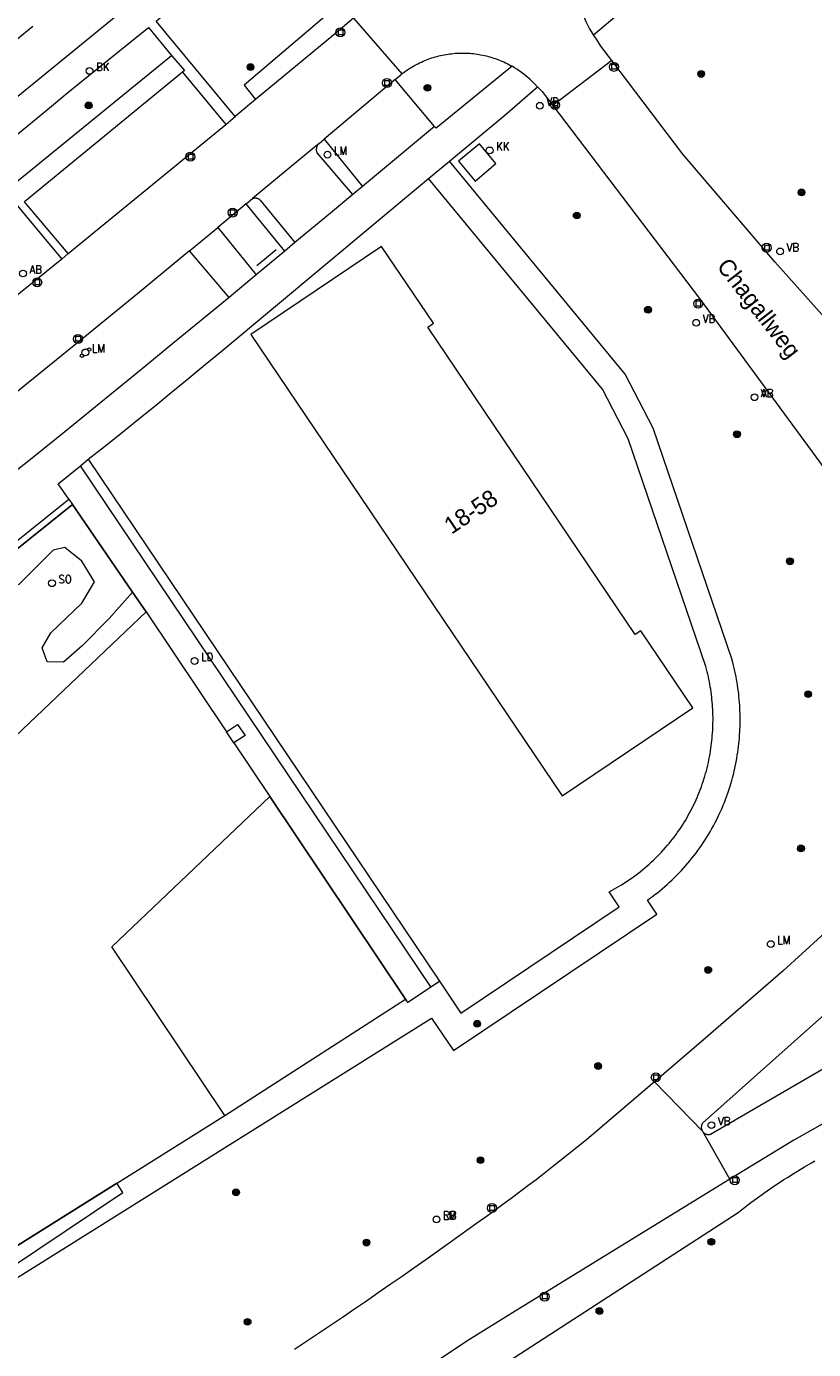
# Model space of a CAD drawing. Header units: metres. Extents: x 138165 to 154469, y 480134 to 494189.
# Tile 631 of 656: x 146965 to 147023, y 487243 to 487340. Entities that reach past the tile are written whole.
import ezdxf

# ---------------------------------------------------------------- set-up
doc = ezdxf.new("R2010")
doc.units = ezdxf.units.M
doc.header["$LTSCALE"] = 0.001
doc.header["$MEASUREMENT"] = 0
for name, color, linetype, lineweight in [('TOP-L-terrein schutting raster hek leuning', 7, 'Continuous', 0), ('TOP-L-topo objecten punt', 7, 'Continuous', 0), ('TOP-L-topo objecten vlak', 7, 'Continuous', 0), ('TOP-L-verharding vangrail', 7, 'Continuous', 0), ('TOP-T-topo huisnummering naamgeving', 7, 'Continuous', 0), ('TOP-V-verharding beton', 7, 'Continuous', 0)]:
    doc.layers.add(name, color=color, linetype=linetype, lineweight=lineweight)
doc.styles.add('Style-INTL_ISO', font='INTL_ISO.shx')
doc.styles.add('Style-STANDARD', font='STANDARD.shx')

# ---------------------------------------------------------------- blocks, each defined once
blk = doc.blocks.new('24')
at = {"layer": 'TOP-L-topo objecten punt', "color": 7, "linetype": 'Continuous', "lineweight": 0}
for radius in [0.025, 0.0182, 0.0115, 0.005]:
    blk.add_circle((0, 0), radius, dxfattribs=at)
blk = doc.blocks.new('129')
at = {"layer": 'TOP-L-topo objecten punt', "color": 7, "linetype": 'Continuous', "lineweight": 0}
blk.add_circle((0, 0), 0.025, dxfattribs=at)
at = {"layer": 'TOP-L-topo objecten punt', "color": 7, "linetype": 'Continuous', "lineweight": 0, "style": 'Style-STANDARD'}
blk.add_text('SO', height=0.06, dxfattribs=at).set_placement((0.0483, 0))
blk = doc.blocks.new('39')
at = {"layer": 'TOP-L-topo objecten punt', "color": 7, "linetype": 'Continuous', "lineweight": 0}
for p, q in [((0.0175, 0.0175), (-0.0175, 0.0175)), ((-0.0175, 0.0175), (-0.0175, -0.0175)), ((0.0175, 0.0175), (0.0175, -0.0175)), ((0.0175, -0.0175), (-0.0175, -0.0175))]:
    blk.add_line(p, q, dxfattribs=at)
blk.add_circle((0, 0), 0.0332, dxfattribs=at)
blk = doc.blocks.new('121')
at = {"layer": 'TOP-L-topo objecten punt', "color": 7, "linetype": 'Continuous', "lineweight": 0}
blk.add_circle((0, 0), 0.025, dxfattribs=at)
at = {"layer": 'TOP-L-topo objecten punt', "color": 7, "linetype": 'Continuous', "lineweight": 0, "style": 'Style-STANDARD'}
blk.add_text('LD', height=0.06, dxfattribs=at).set_placement((0.0483, 0))
blk = doc.blocks.new('72')
at = {"layer": 'TOP-L-topo objecten punt', "color": 7, "linetype": 'Continuous', "lineweight": 0}
blk.add_circle((0, 0), 0.025, dxfattribs=at)
at = {"layer": 'TOP-L-topo objecten punt', "color": 7, "linetype": 'Continuous', "lineweight": 0, "style": 'Style-STANDARD'}
blk.add_text('BK', height=0.06, dxfattribs=at).set_placement((0.0483, 0))
blk = doc.blocks.new('10')
at = {"layer": 'TOP-L-topo objecten punt', "linetype": 'Continuous', "lineweight": 0}
blk.add_circle((0, 0), 0.0125, dxfattribs=at)
blk = doc.blocks.new('16')
at = {"layer": 'TOP-L-topo objecten punt', "color": 7, "linetype": 'Continuous', "lineweight": 0}
blk.add_circle((0, 0), 0.025, dxfattribs=at)
at = {"layer": 'TOP-L-topo objecten punt', "color": 7, "linetype": 'Continuous', "lineweight": 0, "style": 'Style-STANDARD'}
blk.add_text('LM', height=0.06, dxfattribs=at).set_placement((0.0483, 0))
blk = doc.blocks.new('119')
at = {"layer": 'TOP-L-topo objecten punt', "color": 7, "linetype": 'Continuous', "lineweight": 0}
blk.add_circle((0, 0), 0.025, dxfattribs=at)
at = {"layer": 'TOP-L-topo objecten punt', "color": 7, "linetype": 'Continuous', "lineweight": 0, "style": 'Style-STANDARD'}
blk.add_text('KK', height=0.06, dxfattribs=at).set_placement((0.0483, 0))
blk = doc.blocks.new('14')
at = {"layer": 'TOP-L-topo objecten punt', "color": 7, "linetype": 'Continuous', "lineweight": 0}
blk.add_circle((0, 0), 0.025, dxfattribs=at)
at = {"layer": 'TOP-L-topo objecten punt', "color": 7, "linetype": 'Continuous', "lineweight": 0, "style": 'Style-STANDARD'}
blk.add_text('VB', height=0.06, dxfattribs=at).set_placement((0.0483, 0))
blk = doc.blocks.new('11')
at = {"layer": 'TOP-L-topo objecten punt', "color": 7, "linetype": 'Continuous', "lineweight": 0}
blk.add_circle((0, 0), 0.025, dxfattribs=at)
at = {"layer": 'TOP-L-topo objecten punt', "color": 7, "linetype": 'Continuous', "lineweight": 0, "style": 'Style-STANDARD'}
blk.add_text('AB', height=0.06, dxfattribs=at).set_placement((0.0483, 0))
blk = doc.blocks.new('127')
at = {"layer": 'TOP-L-topo objecten punt', "color": 7, "linetype": 'Continuous', "lineweight": 0}
blk.add_circle((0, 0), 0.025, dxfattribs=at)
at = {"layer": 'TOP-L-topo objecten punt', "color": 7, "linetype": 'Continuous', "lineweight": 0, "style": 'Style-STANDARD'}
blk.add_text('RB', height=0.06, dxfattribs=at).set_placement((0.0483, 0))

msp = doc.modelspace()

# ---------------------------------------------------------------- linework, layer by layer
at = {"layer": 'TOP-L-terrein schutting raster hek leuning', "flags": 128}
for points in [[(146973.572, 487297.006), (146972.574, 487298.466), (146968.15, 487304.933), (146955.371, 487294.699), (146953.877, 487293.503), (146926.852, 487271.862), (146930.921, 487267.16)], [(146992.71, 487268.441), (146982.696, 487283.394)]]:
    msp.add_lwpolyline(points, dxfattribs=at)
at = {"layer": 'TOP-L-topo objecten vlak', "flags": 128}
for points in [[(147030.472, 487392.278), (147030.298, 487392.141), (147019.673, 487382.799), (147007.846, 487372.407), (146985.155, 487352.683), (146983.64, 487351.361), (146982.29, 487350.189), (146980.936, 487349.022), (146979.579, 487347.859), (146978.219, 487346.699), (146976.685, 487345.399), (146975.317, 487344.248), (146973.903, 487343.064), (146964.118, 487335.043), (146954.419, 487327.101), (146951.888, 487325.055), (146949.352, 487323.014), (146946.811, 487320.98), (146945.539, 487319.966), (146944.164, 487318.872), (146940.24, 487315.729)], [(146980.137, 487333.557), (146974.323, 487340.593), (146975.354, 487341.478), (146976.623, 487342.557), (146977.894, 487343.634), (146979.167, 487344.708), (146980.442, 487345.781), (146981.719, 487346.851), (146982.998, 487347.919), (146984.075, 487348.816), (146990.588, 487354.545), (146999.844, 487362.574), (147005.074, 487356.546)], [(147005.074, 487356.546), (146980.809, 487335.862), (146981.65, 487334.813)], [(147006.567, 487339.59), (147015.943, 487347.517)], [(147006.567, 487339.59), (147006.419, 487339.838), (147006.292, 487340.065), (147006.171, 487340.296), (147006.043, 487340.555), (147005.934, 487340.791), (147005.82, 487341.056), (147005.713, 487341.325), (147005.615, 487341.593)], [(146988.875, 487340.822), (146987.41, 487339.595), (146981.65, 487334.813)], [(146988.875, 487340.822), (146992.437, 487336.705)], [(146959.854, 487335.86), (146965.204, 487340.217)], [(146963.47, 487328.305), (146961.779, 487330.327), (146963.28, 487331.584), (146964.784, 487332.835), (146966.293, 487334.082), (146967.806, 487335.324), (146969.324, 487336.561), (146970.845, 487337.792), (146972.37, 487339.019), (146973.753, 487340.124), (146975.437, 487338.058)], [(147007.929, 487337.705), (147007.129, 487338.759), (147006.839, 487339.188), (147006.567, 487339.59)], [(146963.47, 487328.305), (146975.437, 487338.058)], [(146975.437, 487338.058), (146976.412, 487336.963), (146976.253, 487336.832)], [(146992.437, 487336.705), (146992.455, 487336.719), (146992.571, 487336.806), (146992.688, 487336.892), (146992.807, 487336.974), (146992.928, 487337.055), (146993.03, 487337.12), (146993.133, 487337.184), (146993.257, 487337.258), (146993.384, 487337.329), (146993.511, 487337.398), (146993.619, 487337.454), (146993.749, 487337.518), (146993.88, 487337.58), (146994.013, 487337.639), (146994.124, 487337.686), (146994.258, 487337.741), (146994.371, 487337.784), (146994.508, 487337.833), (146994.645, 487337.88), (146994.784, 487337.923), (146994.899, 487337.958), (146995.039, 487337.997), (146995.156, 487338.027), (146995.297, 487338.061), (146995.439, 487338.091), (146995.558, 487338.115), (146995.701, 487338.141), (146995.844, 487338.164), (146995.964, 487338.18), (146996.108, 487338.198), (146996.252, 487338.213), (146996.372, 487338.223), (146996.517, 487338.233), (146996.662, 487338.239), (146996.807, 487338.243), (146996.928, 487338.244), (146997.049, 487338.243), (146997.194, 487338.239), (146997.339, 487338.232), (146997.46, 487338.224), (146997.58, 487338.214), (146997.725, 487338.2), (146997.845, 487338.186), (146997.988, 487338.166), (146998.132, 487338.143), (146998.251, 487338.122), (146998.393, 487338.095), (146998.535, 487338.064), (146998.676, 487338.031), (146998.817, 487337.995), (146998.933, 487337.962), (146999.072, 487337.921), (146999.211, 487337.877), (146999.325, 487337.838), (146999.462, 487337.789), (146999.575, 487337.746), (146999.687, 487337.702), (146999.821, 487337.645), (146999.954, 487337.587), (147000.085, 487337.525), (147000.215, 487337.461), (147000.323, 487337.406), (147000.45, 487337.337), (147000.573, 487337.268)], [(147007.929, 487337.705), (147003.573, 487334.362)], [(147037.145, 487304.062), (147033.027, 487308.428), (147025.286, 487316.864), (147019.965, 487322.834), (147013.177, 487330.794), (147007.929, 487337.705)], [(146976.253, 487336.832), (146964.611, 487327.269)], [(146976.253, 487336.832), (146979.441, 487332.978)], [(146991.94, 487336.287), (146992.36, 487336.644), (146992.437, 487336.705)], [(147000.573, 487337.268), (146994.965, 487332.692), (146994.849, 487332.826)], [(147002.458, 487335.754), (147001.893, 487336.293), (147001.741, 487336.428), (147001.585, 487336.559), (147001.426, 487336.686), (147001.264, 487336.81), (147001.098, 487336.929), (147000.93, 487337.044), (147000.759, 487337.154), (147000.573, 487337.268)], [(146991.94, 487336.287), (146986.71, 487331.894)], [(146994.849, 487332.826), (146991.94, 487336.287)], [(146995.943, 487330.262), (147000.025, 487333.658), (147002.458, 487335.754)], [(147002.458, 487335.754), (147002.599, 487335.601), (147002.692, 487335.504), (147002.782, 487335.404), (147002.869, 487335.302), (147002.941, 487335.212), (147003.023, 487335.105), (147003.101, 487334.996), (147003.176, 487334.885), (147003.573, 487334.362)], [(146981.65, 487334.813), (146980.137, 487333.557)], [(147003.573, 487334.362), (147014.385, 487320.128), (147015.692, 487318.353), (147022.977, 487308.458), (147023.245, 487308.08), (147023.539, 487307.659), (147023.829, 487307.237), (147024.116, 487306.812), (147024.4, 487306.385), (147024.68, 487305.956), (147024.918, 487305.586), (147025.192, 487305.153), (147029.077, 487298.745)], [(146967.829, 487323.445), (146979.441, 487332.978)], [(146979.441, 487332.978), (146980.137, 487333.557)], [(146994.849, 487332.826), (146989.538, 487328.4)], [(146986.336, 487331.58), (146986.71, 487331.894)], [(146986.71, 487331.894), (146989.538, 487328.4)], [(146986.336, 487331.58), (146985.98, 487331.281), (146981.43, 487327.512)], [(146988.811, 487327.794), (146986.202, 487330.875), (146986.186, 487330.914), (146986.17, 487330.961), (146986.159, 487331.009), (146986.151, 487331.058), (146986.147, 487331.108), (146986.147, 487331.15), (146986.15, 487331.199), (146986.158, 487331.248), (146986.169, 487331.297), (146986.181, 487331.337), (146986.199, 487331.383), (146986.221, 487331.428), (146986.246, 487331.47), (146986.27, 487331.505), (146986.301, 487331.544), (146986.336, 487331.58)], [(146996.615, 487330.273), (146997.837, 487328.798), (146999.382, 487330.083), (146998.164, 487331.555), (146996.615, 487330.273)], [(146885.31, 487198.551), (146994.627, 487267.033), (146996.241, 487264.632), (147011.255, 487274.707), (147010.561, 487275.742), (147010.712, 487275.849), (147010.924, 487276.005), (147011.11, 487276.146), (147011.29, 487276.287), (147011.47, 487276.431), (147011.648, 487276.58), (147011.851, 487276.753), (147012.026, 487276.908), (147012.195, 487277.062), (147012.387, 487277.242), (147012.556, 487277.405), (147012.719, 487277.568), (147012.905, 487277.759), (147013.063, 487277.928), (147013.217, 487278.095), (147013.397, 487278.297), (147013.548, 487278.473), (147013.695, 487278.649), (147013.84, 487278.828), (147013.98, 487279.005), (147014.121, 487279.188), (147014.282, 487279.405), (147014.418, 487279.594), (147014.547, 487279.78), (147014.676, 487279.971), (147014.823, 487280.195), (147014.947, 487280.392), (147015.065, 487280.585), (147015.182, 487280.782), (147015.317, 487281.017), (147015.427, 487281.218), (147015.536, 487281.421), (147015.643, 487281.63), (147015.76, 487281.868), (147015.859, 487282.077), (147015.969, 487282.316), (147016.063, 487282.529), (147016.152, 487282.742), (147016.237, 487282.952), (147016.323, 487283.171), (147016.415, 487283.423), (147016.49, 487283.635), (147016.564, 487283.855), (147016.635, 487284.075), (147016.713, 487284.331), (147016.777, 487284.555), (147016.836, 487284.773), (147016.894, 487284.998), (147016.956, 487285.256), (147017.007, 487285.483), (147017.053, 487285.706), (147017.098, 487285.932), (147017.145, 487286.199), (147017.182, 487286.427), (147017.216, 487286.663), (147017.243, 487286.85), (147017.272, 487287.077), (147017.295, 487287.271), (147017.319, 487287.503), (147017.336, 487287.698), (147017.354, 487287.931), (147017.368, 487288.162), (147017.378, 487288.355), (147017.385, 487288.554), (147017.391, 487288.779), (147017.394, 487289.013), (147017.393, 487289.252), (147017.388, 487289.482), (147017.383, 487289.676), (147017.373, 487289.905), (147017.362, 487290.099), (147017.346, 487290.333), (147017.33, 487290.527), (147017.309, 487290.76), (147017.287, 487290.955), (147017.264, 487291.144), (147017.234, 487291.376), (147017.2, 487291.606), (147017.169, 487291.798), (147017.13, 487292.023), (147017.094, 487292.216), (147017.048, 487292.447), (147017.006, 487292.642), (147016.956, 487292.859), (147016.911, 487293.05), (147016.852, 487293.279), (147016.779, 487293.55), (147010.975, 487310.569), (147008.916, 487314.559), (146995.943, 487330.262)], [(146961.298, 487318.161), (146955.585, 487325.242), (146961.466, 487330.079), (146967.362, 487323.044)], [(146994.405, 487328.983), (146995.943, 487330.262)], [(146969.302, 487308.266), (146970.505, 487309.219), (146971.702, 487310.174), (146973.045, 487311.253), (146974.235, 487312.216), (146975.422, 487313.184), (146976.606, 487314.155), (146977.934, 487315.252), (146979.111, 487316.232), (146994.405, 487328.983)], [(146995.209, 487269.751), (146996.786, 487267.406), (147008.481, 487275.254), (147007.739, 487276.362), (147007.947, 487276.471), (147008.124, 487276.568), (147008.299, 487276.667), (147008.473, 487276.769), (147008.646, 487276.873), (147008.845, 487276.997), (147009.014, 487277.107), (147009.209, 487277.237), (147009.375, 487277.352), (147009.539, 487277.469), (147009.728, 487277.608), (147009.889, 487277.73), (147010.047, 487277.854), (147010.204, 487277.98), (147010.359, 487278.109), (147010.538, 487278.262), (147010.688, 487278.395), (147010.837, 487278.531), (147011.009, 487278.692), (147011.154, 487278.832), (147011.296, 487278.974), (147011.46, 487279.142), (147011.598, 487279.289), (147011.734, 487279.437), (147011.891, 487279.613), (147012.022, 487279.766), (147012.151, 487279.92), (147012.278, 487280.077), (147012.403, 487280.235), (147012.526, 487280.395), (147012.666, 487280.583), (147012.783, 487280.747), (147012.898, 487280.912), (147013.011, 487281.079), (147013.14, 487281.276), (147013.247, 487281.446), (147013.352, 487281.618), (147013.455, 487281.791), (147013.572, 487281.995), (147013.669, 487282.172), (147013.764, 487282.349), (147013.856, 487282.529), (147013.96, 487282.739), (147014.046, 487282.921), (147014.144, 487283.135), (147014.225, 487283.319), (147014.303, 487283.505), (147014.379, 487283.692), (147014.452, 487283.879), (147014.533, 487284.1), (147014.6, 487284.29), (147014.665, 487284.481), (147014.726, 487284.672), (147014.795, 487284.897), (147014.85, 487285.091), (147014.903, 487285.285), (147014.953, 487285.48), (147015.008, 487285.709), (147015.052, 487285.905), (147015.093, 487286.103), (147015.132, 487286.3), (147015.173, 487286.532), (147015.205, 487286.731), (147015.237, 487286.949), (147015.261, 487287.118), (147015.287, 487287.321), (147015.307, 487287.491), (147015.328, 487287.694), (147015.343, 487287.864), (147015.359, 487288.068), (147015.371, 487288.273), (147015.38, 487288.443), (147015.386, 487288.614), (147015.391, 487288.818), (147015.394, 487289.023), (147015.393, 487289.228), (147015.389, 487289.433), (147015.384, 487289.603), (147015.375, 487289.808), (147015.366, 487289.978), (147015.352, 487290.182), (147015.338, 487290.352), (147015.319, 487290.556), (147015.3, 487290.726), (147015.28, 487290.895), (147015.253, 487291.098), (147015.223, 487291.301), (147015.196, 487291.469), (147015.161, 487291.671), (147015.13, 487291.839), (147015.09, 487292.04), (147015.054, 487292.206), (147015.008, 487292.406), (147014.969, 487292.572), (147014.918, 487292.77), (147014.865, 487292.967), (147009.13, 487309.783), (147007.237, 487313.451), (146994.405, 487328.983)], [(146989.538, 487328.4), (146988.811, 487327.794)], [(146967.829, 487323.445), (146964.611, 487327.269)], [(146980.946, 487327.111), (146978.855, 487325.378)], [(146980.946, 487327.111), (146981.43, 487327.512)], [(146983.803, 487323.628), (146980.946, 487327.111)], [(146981.43, 487327.512), (146981.47, 487327.528), (146981.505, 487327.538), (146981.541, 487327.547), (146981.578, 487327.552), (146981.614, 487327.554), (146981.651, 487327.554), (146981.688, 487327.55), (146981.724, 487327.544), (146981.76, 487327.535), (146981.8, 487327.521), (146981.834, 487327.506), (146981.866, 487327.488), (146981.902, 487327.465), (146981.931, 487327.442), (146981.958, 487327.417), (146981.983, 487327.39), (146984.554, 487324.253)], [(146988.811, 487327.794), (146987.182, 487326.436), (146984.554, 487324.253)], [(146976.784, 487323.637), (146978.855, 487325.378)], [(146978.855, 487325.378), (146981.702, 487321.883)], [(147004.269, 487283.438), (147013.902, 487289.936), (147010.072, 487295.615), (147009.649, 487295.329), (146994.346, 487318.016), (146994.769, 487318.301), (146990.939, 487323.98), (146981.305, 487317.482), (147004.269, 487283.438)], [(146984.554, 487324.253), (146983.803, 487323.628)], [(146976.784, 487323.637), (146972.931, 487320.484), (146968.646, 487316.987), (146964.356, 487313.496), (146960.459, 487310.334)], [(146967.362, 487323.044), (146961.298, 487318.161)], [(146967.362, 487323.044), (146967.829, 487323.445)], [(146979.692, 487320.207), (146976.784, 487323.637)], [(146983.803, 487323.628), (146981.702, 487321.883)], [(146981.702, 487321.883), (146979.692, 487320.207)], [(146979.692, 487320.207), (146977.538, 487318.433), (146975.55, 487316.801), (146973.559, 487315.172), (146971.566, 487313.546), (146969.571, 487311.924), (146967.573, 487310.304), (146965.286, 487308.456), (146963.283, 487306.843)], [(146967.877, 487305.316), (146967.09, 487306.461), (146968.74, 487307.786)], [(146968.74, 487307.786), (146969.302, 487308.266)], [(146994.579, 487269.335), (146968.74, 487307.786)], [(146969.302, 487308.266), (146995.209, 487269.751)], [(146952.114, 487292.692), (146967.877, 487305.316)], [(146955.371, 487294.699), (146968.15, 487304.933)], [(146967.877, 487305.316), (146968.15, 487304.933)], [(146968.15, 487304.933), (146972.574, 487298.466)], [(146972.574, 487298.466), (146970.844, 487296.51), (146968.861, 487294.494), (146967.484, 487293.285), (146966.274, 487293.318), (146965.905, 487294.36), (146966.543, 487295.469), (146968.828, 487297.653), (146969.769, 487299.232), (146968.836, 487300.761), (146967.585, 487301.752), (146966.711, 487301.551), (146964.191, 487299.031), (146962.343, 487298.56), (146961.133, 487298.056), (146958.579, 487295.956), (146956.488, 487294.301), (146956.093, 487294.217), (146955.765, 487294.343), (146955.371, 487294.699)], [(146972.574, 487298.466), (146973.572, 487297.006)], [(146973.572, 487297.006), (146936.007, 487261.283), (146938.155, 487258.079), (146933.181, 487254.745)], [(146973.572, 487297.006), (146979.508, 487288.149)], [(146979.508, 487288.149), (146980.324, 487288.696), (146980.87, 487287.881), (146980.055, 487287.334)], [(146980.055, 487287.334), (146979.508, 487288.149)], [(146980.055, 487287.334), (146982.696, 487283.394)], [(146979.385, 487259.845), (146971.034, 487272.303), (146982.696, 487283.394)], [(146982.696, 487283.394), (146992.71, 487268.441)], [(147024.767, 487274.361), (147020.571, 487270.514), (147014.505, 487265.247), (147011.081, 487262.328)], [(147030.179, 487273.158), (147014.619, 487259.269), (147014.596, 487259.232), (147014.578, 487259.197), (147014.563, 487259.161), (147014.551, 487259.124), (147014.541, 487259.086), (147014.534, 487259.048), (147014.53, 487259.009), (147014.529, 487258.963), (147014.531, 487258.924), (147014.537, 487258.879), (147014.546, 487258.841), (147014.557, 487258.804), (147014.571, 487258.767), (147014.59, 487258.726), (147014.61, 487258.692), (147014.632, 487258.66)], [(146992.71, 487268.441), (146992.813, 487268.274), (146992.865, 487268.182), (146994.579, 487269.335)], [(146994.579, 487269.335), (146995.209, 487269.751)], [(146979.385, 487259.845), (146992.71, 487268.441)], [(147014.632, 487258.66), (147014.66, 487258.625), (147014.687, 487258.596), (147014.716, 487258.57), (147014.747, 487258.546), (147014.779, 487258.524), (147014.813, 487258.505), (147014.848, 487258.488), (147014.891, 487258.472), (147014.928, 487258.461), (147014.973, 487258.451), (147015.012, 487258.447), (147015.051, 487258.445), (147015.09, 487258.445), (147015.128, 487258.449), (147015.173, 487258.457), (147015.211, 487258.467), (147033.275, 487268.961)], [(147031.339, 487263.668), (147021.359, 487258.034), (147016.632, 487255.145)], [(147011.081, 487262.328), (147006.541, 487258.461), (147005.928, 487257.956), (147005.336, 487257.474), (147004.741, 487256.995), (147004.144, 487256.519), (147003.545, 487256.047), (147002.943, 487255.577), (147002.339, 487255.11), (147001.733, 487254.647), (147001.124, 487254.186), (147000.513, 487253.729), (146999.899, 487253.275), (146999.195, 487252.759), (146998.576, 487252.312), (146997.955, 487251.868), (146997.332, 487251.427), (146996.707, 487250.989), (146995.934, 487250.435), (146995.066, 487249.816), (146994.197, 487249.199), (146993.325, 487248.585), (146992.452, 487247.973), (146991.577, 487247.363), (146990.701, 487246.756), (146989.823, 487246.151), (146988.943, 487245.548), (146988.062, 487244.948), (146987.179, 487244.35), (146986.294, 487243.755), (146985.408, 487243.162), (146984.52, 487242.571)], [(147014.632, 487258.66), (147011.081, 487262.328)], [(146928.028, 487227.672), (146949.515, 487241.132), (146979.385, 487259.845)], [(147016.632, 487255.145), (147014.632, 487258.66)], [(146975.987, 487225.957), (147017.253, 487252.692), (147017.486, 487252.876), (147017.721, 487253.058), (147018.194, 487253.417), (147018.672, 487253.77), (147019.155, 487254.117), (147019.398, 487254.288), (147019.642, 487254.457), (147019.887, 487254.624), (147020.381, 487254.954), (147020.63, 487255.117), (147020.88, 487255.278), (147021.383, 487255.595), (147021.635, 487255.75), (147022.144, 487256.057), (147022.658, 487256.356), (147022.916, 487256.504)], [(147016.632, 487255.145), (147000.791, 487245.418), (146997.244, 487243.191), (146972.244, 487226.489), (146959.363, 487217.941), (146944.459, 487208.101), (146930.969, 487199.28), (146919.347, 487191.76), (146901.327, 487180.359), (146888.497, 487172.267), (146881.403, 487167.828), (146870.955, 487161.312), (146870.978, 487161.25)], [(146971.405, 487254.846), (146949.515, 487241.132), (146944.235, 487237.825), (146945.235, 487236.333), (146949.388, 487239.117), (146949.611, 487238.785), (146950.857, 487239.62), (146950.634, 487239.952), (146971.854, 487254.176), (146971.405, 487254.846)]]:
    msp.add_lwpolyline(points, dxfattribs=at)
at = {"layer": 'TOP-L-verharding vangrail', "flags": 128}
msp.add_lwpolyline([(146983.165, 487323.721), (146981.739, 487322.548)], dxfattribs=at)
at = {"layer": 'TOP-V-verharding beton', "flags": 128}
msp.add_lwpolyline([(146992.813, 487268.274), (146992.71, 487268.441)], dxfattribs=at)

# ---------------------------------------------------------------- block references
at = {"layer": 'TOP-L-topo objecten punt', "xscale": 10, "yscale": 10, "zscale": 10}
for name, p in [('39', (146987.906, 487339.763)), ('72', (146969.401, 487336.925)), ('24', (146981.272, 487337.206)), ('39', (147008.09, 487337.225)), ('24', (147014.523, 487336.7)), ('39', (146991.339, 487336.03)), ('24', (146994.324, 487335.68)), ('14', (147002.617, 487334.354)), ('39', (147003.748, 487334.408)), ('24', (146969.332, 487334.384)), ('39', (146976.842, 487330.589)), ('16', (146986.951, 487330.745)), ('119', (146998.919, 487331.061)), ('24', (147021.923, 487327.96)), ('39', (146979.947, 487326.472)), ('24', (147005.34, 487326.258)), ('39', (147019.355, 487323.88)), ('14', (147020.341, 487323.607)), ('11', (146964.489, 487321.976)), ('39', (146965.536, 487321.323)), ('39', (147014.299, 487319.752)), ('24', (147010.601, 487319.3)), ('14', (147014.152, 487318.342)), ('39', (146968.548, 487317.15)), ('16', (146969.092, 487316.151)), ('10', (146969.38, 487316.359)), ('10', (146968.841, 487315.907)), ('11', (147018.452, 487312.844)), ('14', (147018.452, 487312.844)), ('24', (147017.162, 487310.113)), ('24', (147021.073, 487300.739)), ('129', (146966.627, 487299.123)), ('121', (146977.149, 487293.385)), ('24', (147022.415, 487290.933)), ('24', (147021.882, 487279.553)), ('16', (147019.654, 487272.495)), ('24', (147015.04, 487270.589)), ('24', (146997.996, 487266.621)), ('24', (147006.915, 487263.496)), ('39', (147011.175, 487262.655)), ('14', (147015.279, 487259.132)), ('24', (146998.239, 487256.55)), ('39', (147016.998, 487255.072)), ('24', (146980.208, 487254.176)), ('16', (146994.995, 487252.176)), ('127', (146994.995, 487252.176)), ('39', (146999.09, 487253.015)), ('24', (146989.833, 487250.468)), ('24', (147015.271, 487250.524)), ('39', (147002.973, 487246.488)), ('24', (146981.058, 487244.619)), ('24', (147007.013, 487245.417))]:
    msp.add_blockref(name, p, dxfattribs=at)

# ---------------------------------------------------------------- texts
at = {"layer": 'TOP-T-topo huisnummering naamgeving', "style": 'Style-INTL_ISO'}
for s, rotation, p in [('Chagallweg', 307.9, (147015.615, 487322.487)), ('18-58', 34, (146996.103, 487302.697))]:
    msp.add_text(s, height=1.25, rotation=rotation, dxfattribs=at).set_placement(p)

doc.saveas('drawing.dxf')
